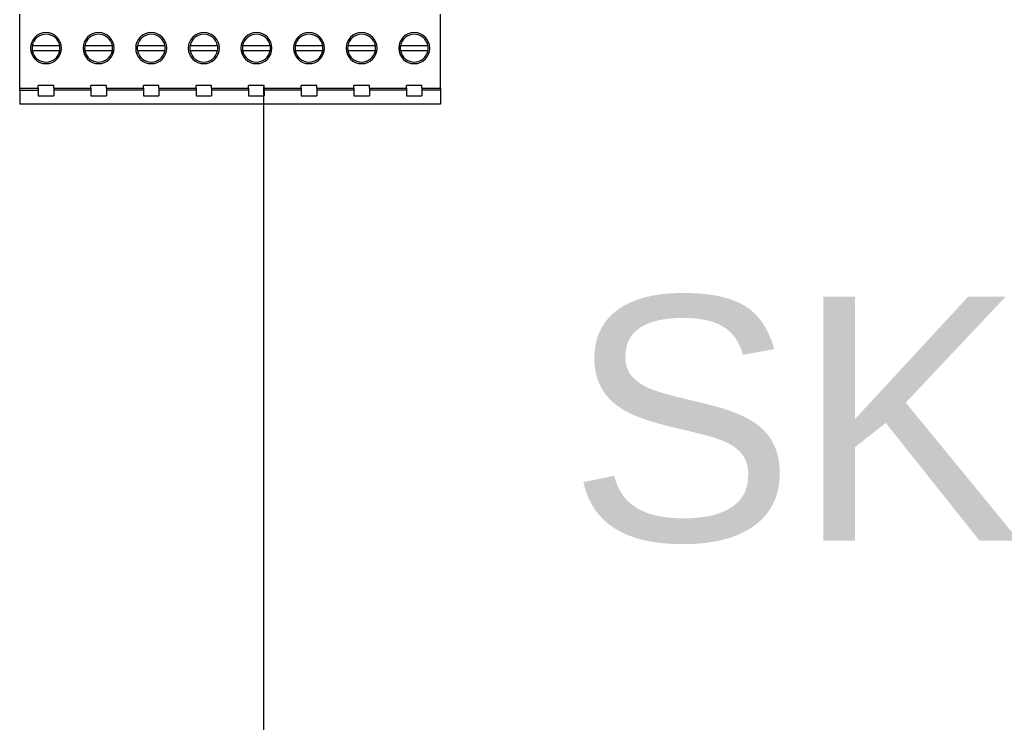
# Model space of a CAD drawing. Header units: millimetres. Extents: x -7023 to 53801, y 9849 to 33561.
# Tile 477 of 537: x 29386 to 29479, y 27250 to 27317. Entities that reach past the tile are written whole.
import ezdxf
from ezdxf.enums import TextEntityAlignment as Align

# ---------------------------------------------------------------- set-up
doc = ezdxf.new("R2010")
doc.units = ezdxf.units.MM
doc.layers.add('IE_SKD', color=6, linetype='Continuous')
doc.styles.get("Standard").update_dxf_attribs({"font": 'arial.ttf'})

# ---------------------------------------------------------------- blocks, each defined once
blk = doc.blocks.new('Modul kontroli HID X100')
at = {"layer": 'IE_SKD', "linetype": 'Continuous', "lineweight": 25}
for p, q in [((-24081.05, -33323.18), (-24081.05, -33316.032)), ((-24040.41, -33323.18), (-24040.41, -33316.032)), ((-24077.18, -33319.076), (-24079.841, -33319.076)), ((-24072.1, -33319.076), (-24074.761, -33319.076)), ((-24067.02, -33319.076), (-24069.681, -33319.076)), ((-24061.94, -33319.076), (-24064.601, -33319.076)), ((-24056.86, -33319.076), (-24059.521, -33319.076)), ((-24051.78, -33319.076), (-24054.441, -33319.076)), ((-24046.7, -33319.076), (-24049.361, -33319.076)), ((-24041.62, -33319.076), (-24044.281, -33319.076)), ((-24079.841, -33319.535), (-24077.18, -33319.535)), ((-24074.761, -33319.535), (-24072.1, -33319.535)), ((-24069.681, -33319.535), (-24067.02, -33319.535)), ((-24064.601, -33319.535), (-24061.94, -33319.535)), ((-24059.521, -33319.535), (-24056.86, -33319.535)), ((-24054.441, -33319.535), (-24051.78, -33319.535)), ((-24049.361, -33319.535), (-24046.7, -33319.535)), ((-24044.281, -33319.535), (-24041.62, -33319.535)), ((-24077.76, -33322.906), (-24079.26, -33322.906)), ((-24079.26, -33323.18), (-24079.26, -33322.906)), ((-24077.76, -33323.18), (-24077.76, -33322.906)), ((-24072.68, -33322.906), (-24074.18, -33322.906)), ((-24074.18, -33323.18), (-24074.18, -33322.906)), ((-24072.68, -33323.18), (-24072.68, -33322.906)), ((-24067.6, -33322.906), (-24069.1, -33322.906)), ((-24069.1, -33323.18), (-24069.1, -33322.906)), ((-24067.6, -33323.18), (-24067.6, -33322.906)), ((-24062.52, -33322.906), (-24064.02, -33322.906)), ((-24064.02, -33323.18), (-24064.02, -33322.906)), ((-24062.52, -33323.18), (-24062.52, -33322.906)), ((-24057.44, -33322.906), (-24058.94, -33322.906)), ((-24058.94, -33323.18), (-24058.94, -33322.906)), ((-24057.44, -33323.18), (-24057.44, -33322.906)), ((-24052.36, -33322.906), (-24053.86, -33322.906)), ((-24053.86, -33323.18), (-24053.86, -33322.906)), ((-24052.36, -33323.18), (-24052.36, -33322.906)), ((-24047.28, -33322.906), (-24048.78, -33322.906)), ((-24048.78, -33323.18), (-24048.78, -33322.906)), ((-24047.28, -33323.18), (-24047.28, -33322.906)), ((-24043.7, -33323.18), (-24043.7, -33322.906)), ((-24042.2, -33322.906), (-24043.7, -33322.906)), ((-24042.2, -33323.18), (-24042.2, -33322.906)), ((-24081.05, -33323.18), (-24079.26, -33323.18)), ((-24081.05, -33323.361), (-24081.05, -33323.18)), ((-24081.05, -33323.361), (-24079.26, -33323.361)), ((-24081.05, -33323.361), (-24081.05, -33324.706)), ((-24079.26, -33323.18), (-24079.26, -33323.361)), ((-24079.26, -33323.361), (-24079.26, -33323.906)), ((-24077.76, -33323.18), (-24074.18, -33323.18)), ((-24077.76, -33323.18), (-24077.76, -33323.361)), ((-24074.18, -33323.361), (-24077.76, -33323.361)), ((-24077.76, -33323.361), (-24077.76, -33323.906)), ((-24074.18, -33323.18), (-24074.18, -33323.361)), ((-24074.18, -33323.361), (-24074.18, -33323.906)), ((-24072.68, -33323.18), (-24069.1, -33323.18)), ((-24072.68, -33323.18), (-24072.68, -33323.361)), ((-24069.1, -33323.361), (-24072.68, -33323.361)), ((-24072.68, -33323.361), (-24072.68, -33323.906)), ((-24069.1, -33323.18), (-24069.1, -33323.361)), ((-24069.1, -33323.361), (-24069.1, -33323.906)), ((-24067.6, -33323.18), (-24064.02, -33323.18)), ((-24067.6, -33323.18), (-24067.6, -33323.361)), ((-24064.02, -33323.361), (-24067.6, -33323.361)), ((-24067.6, -33323.361), (-24067.6, -33323.906)), ((-24064.02, -33323.18), (-24064.02, -33323.361)), ((-24064.02, -33323.361), (-24064.02, -33323.906)), ((-24062.52, -33323.18), (-24058.94, -33323.18)), ((-24062.52, -33323.18), (-24062.52, -33323.361)), ((-24058.94, -33323.361), (-24062.52, -33323.361)), ((-24062.52, -33323.361), (-24062.52, -33323.906)), ((-24058.94, -33323.18), (-24058.94, -33323.361)), ((-24058.94, -33323.361), (-24058.94, -33323.906)), ((-24057.44, -33323.18), (-24053.86, -33323.18)), ((-24057.44, -33323.18), (-24057.44, -33323.361)), ((-24053.86, -33323.361), (-24057.44, -33323.361)), ((-24057.44, -33323.361), (-24057.44, -33323.906)), ((-24053.86, -33323.18), (-24053.86, -33323.361)), ((-24053.86, -33323.361), (-24053.86, -33323.906)), ((-24052.36, -33323.18), (-24048.78, -33323.18)), ((-24052.36, -33323.18), (-24052.36, -33323.361)), ((-24048.78, -33323.361), (-24052.36, -33323.361)), ((-24052.36, -33323.361), (-24052.36, -33323.906)), ((-24048.78, -33323.18), (-24048.78, -33323.361)), ((-24048.78, -33323.361), (-24048.78, -33323.906)), ((-24047.28, -33323.18), (-24043.7, -33323.18)), ((-24047.28, -33323.18), (-24047.28, -33323.361)), ((-24043.7, -33323.361), (-24047.28, -33323.361)), ((-24047.28, -33323.361), (-24047.28, -33323.906)), ((-24043.7, -33323.18), (-24043.7, -33323.361)), ((-24043.7, -33323.361), (-24043.7, -33323.906)), ((-24042.2, -33323.18), (-24040.41, -33323.18)), ((-24042.2, -33323.18), (-24042.2, -33323.361)), ((-24040.41, -33323.361), (-24042.2, -33323.361)), ((-24042.2, -33323.361), (-24042.2, -33323.906)), ((-24040.41, -33323.18), (-24040.41, -33323.361)), ((-24040.41, -33323.361), (-24040.41, -33324.706)), ((-24040.41, -33324.706), (-24081.05, -33324.706)), ((-24079.26, -33323.906), (-24077.76, -33323.906)), ((-24074.18, -33323.906), (-24072.68, -33323.906)), ((-24069.1, -33323.906), (-24067.6, -33323.906)), ((-24064.02, -33323.906), (-24062.52, -33323.906)), ((-24058.94, -33323.906), (-24057.44, -33323.906)), ((-24053.86, -33323.906), (-24052.36, -33323.906)), ((-24048.78, -33323.906), (-24047.28, -33323.906)), ((-24043.7, -33323.906), (-24042.2, -33323.906))]:
    blk.add_line(p, q, dxfattribs=at)
for centre, radius, start, end in [((-24078.51, -33319.306), 1.5, 0, 180), ((-24078.51, -33319.306), 1.35, 9.79454, 170.20546), ((-24073.43, -33319.306), 1.5, 0, 180), ((-24073.43, -33319.306), 1.35, 9.79454, 170.20546), ((-24068.35, -33319.306), 1.5, 0, 180), ((-24068.35, -33319.306), 1.35, 9.79454, 170.20546), ((-24063.27, -33319.306), 1.5, 0, 180), ((-24063.27, -33319.306), 1.35, 9.79454, 170.20546), ((-24058.19, -33319.306), 1.5, 0, 180), ((-24058.19, -33319.306), 1.35, 9.79454, 170.20546), ((-24053.11, -33319.306), 1.5, 0, 180), ((-24053.11, -33319.306), 1.35, 9.79454, 170.20546), ((-24048.03, -33319.306), 1.5, 0, 180), ((-24048.03, -33319.306), 1.35, 9.79454, 170.20546), ((-24042.95, -33319.306), 1.5, 0, 180), ((-24042.95, -33319.306), 1.35, 9.79454, 170.20546), ((-24078.51, -33319.306), 1.35, 170.20546, 180), ((-24078.51, -33319.306), 1.35, 0, 9.79454), ((-24073.43, -33319.306), 1.35, 170.20546, 180), ((-24073.43, -33319.306), 1.35, 0, 9.79454), ((-24068.35, -33319.306), 1.35, 170.20546, 180), ((-24068.35, -33319.306), 1.35, 0, 9.79454), ((-24063.27, -33319.306), 1.35, 170.20546, 180), ((-24063.27, -33319.306), 1.35, 0, 9.79454), ((-24058.19, -33319.306), 1.35, 170.20546, 180), ((-24058.19, -33319.306), 1.35, 0, 9.79454), ((-24053.11, -33319.306), 1.35, 170.20546, 180), ((-24053.11, -33319.306), 1.35, 0, 9.79454), ((-24048.03, -33319.306), 1.35, 170.20546, 180), ((-24048.03, -33319.306), 1.35, 0, 9.79454), ((-24042.95, -33319.306), 1.35, 170.20546, 180), ((-24042.95, -33319.306), 1.35, 0, 9.79454), ((-24078.51, -33319.306), 1.5, 180, 0), ((-24078.51, -33319.306), 1.35, 180, 189.79454), ((-24078.51, -33319.306), 1.35, 189.79454, 350.20546), ((-24078.51, -33319.306), 1.35, 350.20546, 0), ((-24073.43, -33319.306), 1.5, 180, 0), ((-24073.43, -33319.306), 1.35, 180, 189.79454), ((-24073.43, -33319.306), 1.35, 189.79454, 350.20546), ((-24073.43, -33319.306), 1.35, 350.20546, 0), ((-24068.35, -33319.306), 1.5, 180, 0), ((-24068.35, -33319.306), 1.35, 180, 189.79454), ((-24068.35, -33319.306), 1.35, 189.79454, 350.20546), ((-24068.35, -33319.306), 1.35, 350.20546, 0), ((-24063.27, -33319.306), 1.5, 180, 0), ((-24063.27, -33319.306), 1.35, 180, 189.79454), ((-24063.27, -33319.306), 1.35, 189.79454, 350.20546), ((-24063.27, -33319.306), 1.35, 350.20546, 0), ((-24058.19, -33319.306), 1.5, 180, 0), ((-24058.19, -33319.306), 1.35, 180, 189.79454), ((-24058.19, -33319.306), 1.35, 189.79454, 350.20546), ((-24058.19, -33319.306), 1.35, 350.20546, 0), ((-24053.11, -33319.306), 1.5, 180, 0), ((-24053.11, -33319.306), 1.35, 180, 189.79454), ((-24053.11, -33319.306), 1.35, 189.79454, 350.20546), ((-24053.11, -33319.306), 1.35, 350.20546, 0), ((-24048.03, -33319.306), 1.5, 180, 0), ((-24048.03, -33319.306), 1.35, 180, 189.79454), ((-24048.03, -33319.306), 1.35, 189.79454, 350.20546), ((-24048.03, -33319.306), 1.35, 350.20546, 0), ((-24042.95, -33319.306), 1.5, 180, 0), ((-24042.95, -33319.306), 1.35, 180, 189.79454), ((-24042.95, -33319.306), 1.35, 189.79454, 350.20546), ((-24042.95, -33319.306), 1.35, 350.20546, 0)]:
    blk.add_arc(centre, radius, start, end, dxfattribs=at)

msp = doc.modelspace()

# ---------------------------------------------------------------- linework, layer by layer
at = {"layer": 'IE_SKD', "color": 5}
msp.add_line((29408.809, 27126.49, 346.725), (29408.809, 27310.589, 346.725), dxfattribs=at)

# ---------------------------------------------------------------- block references
at = {"layer": 'IE_SKD', "ltscale": 200, "transparency": 33554687, "xscale": 0.9870040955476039, "yscale": 0.9870040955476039, "zscale": 0.9870040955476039}
msp.add_blockref('Modul kontroli HID X100', (53153.629, 60200.551, 346.725), dxfattribs=at)

# ---------------------------------------------------------------- texts
at = {"layer": 'IE_SKD', "linetype": 'Continuous'}
msp.add_text('SKD-8/9/U', height=23.27, dxfattribs=at).set_placement((29437.788, 27290.569, 1545.467), align=Align.TOP_LEFT)

doc.saveas('drawing.dxf')
